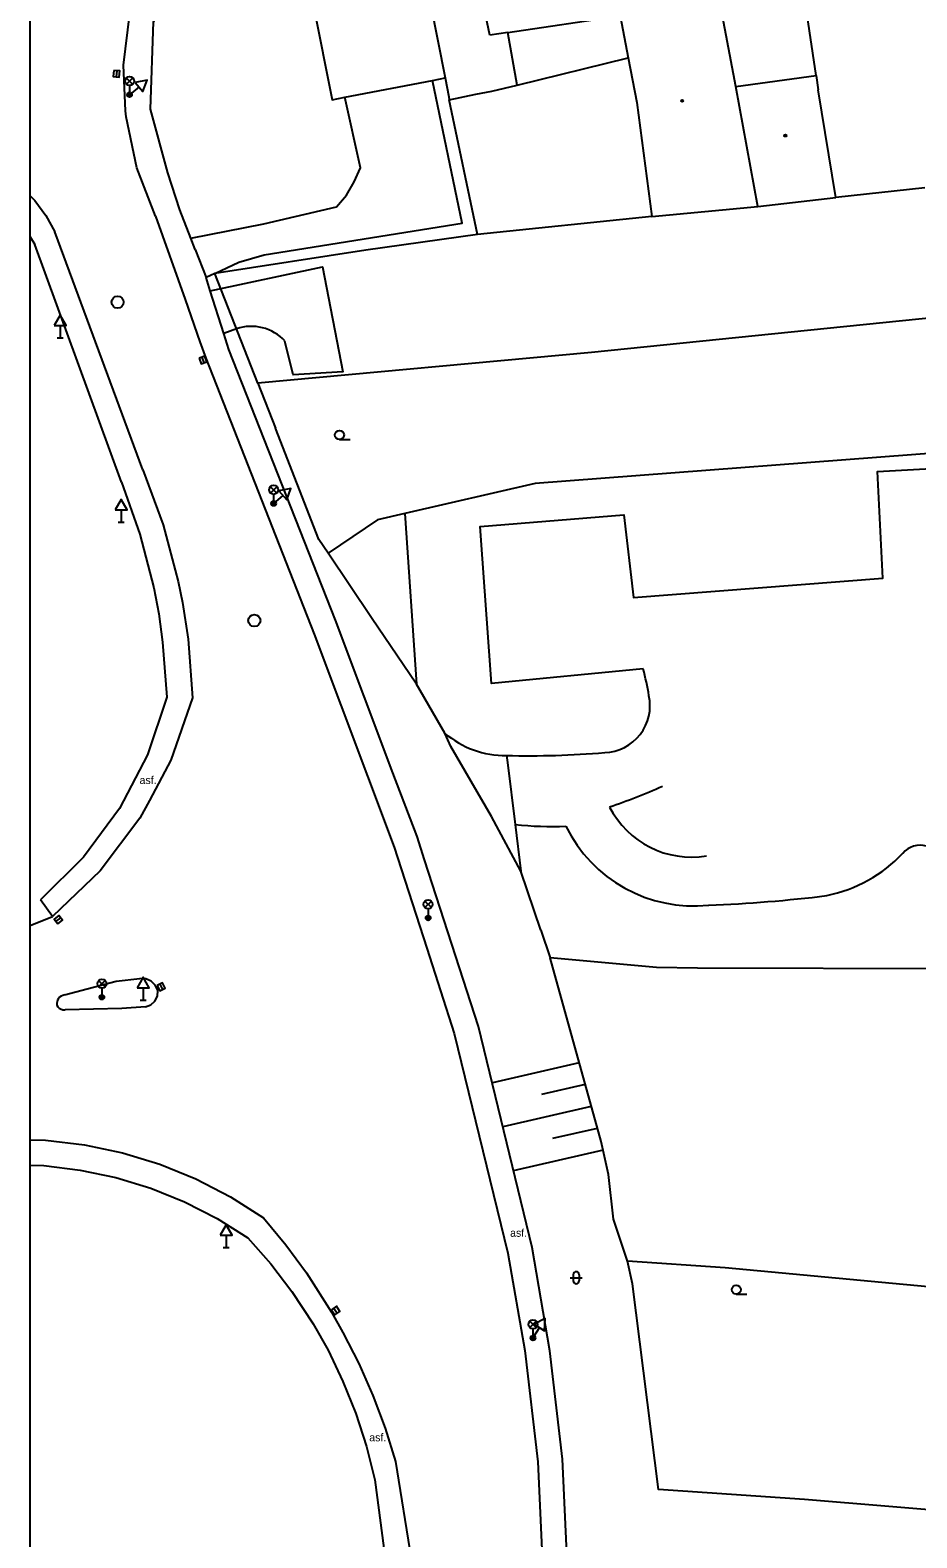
# Model space of a CAD drawing. Extents: x -596024 to -594475, y -1163820 to -1161957.
# Drawn here: x -596024.4 to -595951, y -1163179.9 to -1163055 of the extents above; entities that cross this region are included whole.
import ezdxf

# ---------------------------------------------------------------- set-up
doc = ezdxf.new("R2010")
doc.units = 0
for name, color, linetype in [('Level 10', 7, 'Continuous'), ('Level 11', 7, 'Continuous'), ('Level 15', 7, 'Continuous'), ('Level 27', 7, 'Continuous'), ('Level 33', 7, 'Continuous'), ('Level 34', 7, 'Continuous'), ('Level 36', 7, 'Continuous'), ('Level 39', 7, 'Continuous'), ('Level 40', 7, 'Continuous'), ('Level 5', 7, 'Continuous'), ('Level 7', 7, 'Continuous'), ('Level 8', 7, 'Continuous'), ('Vrstva 63', 7, 'Continuous')]:
    doc.layers.add(name, color=color, linetype=linetype)

msp = doc.modelspace()

# ---------------------------------------------------------------- linework, layer by layer
at = {"layer": 'Level 10'}
msp.add_line((-596024.42, -1163129.15), (-596022.57, -1163128.38), dxfattribs=at)
for points in [[(-596014.04, -1163070.38), (-596015.6, -1163066.38), (-596016.48, -1163062.17), (-596016.54, -1163061.67), (-596016.68, -1163057.88), (-596016.17, -1163053.61), (-596014.68, -1163050.71), (-596012.64, -1163048.16), (-596012.12, -1163047.65), (-596010.15, -1163046.07), (-596007.29, -1163044.5)], [(-596024.42, -1163068.7), (-596024.03, -1163069.1), (-596023.11, -1163070.34), (-596022.37, -1163071.69)], [(-596014.04, -1163070.38), (-596011.6, -1163077.29), (-596010.36, -1163080.79), (-596009.88, -1163082.15), (-596000.9, -1163105.02), (-595994.29, -1163122.65), (-595991.59, -1163131.02)], [(-596015.09, -1163091.39), (-596022.37, -1163071.69)], [(-596015.09, -1163091.39), (-596013.41, -1163095.95), (-596012.16, -1163100.64), (-596011.81, -1163102.38), (-596011.35, -1163105.43), (-596010.99, -1163110.28), (-596012.76, -1163115.44), (-596014.54, -1163118.77), (-596015.33, -1163120.26), (-596018.63, -1163124.61), (-596022.57, -1163128.38)], [(-595991.59, -1163131.02), (-595989.31, -1163138.07), (-595984.87, -1163156.28), (-595983.45, -1163164.34), (-595982.4, -1163173.56), (-595981.88, -1163184.46), (-595981.87, -1163201.08)], [(-596021.59, -1163134.88), (-596017.31, -1163133.76), (-596015.33, -1163133.54)], [(-596014.87, -1163135.87), (-596014.44, -1163135.71), (-596014.09, -1163135.4), (-596013.89, -1163134.99), (-596013.85, -1163134.53), (-596013.88, -1163134.44), (-596014.06, -1163134.09), (-596014.4, -1163133.75), (-596014.85, -1163133.56), (-596015.33, -1163133.54)], [(-596021.59, -1163134.88), (-596021.86, -1163134.98), (-596021.99, -1163135.07), (-596022.08, -1163135.18), (-596022.15, -1163135.31), (-596022.19, -1163135.45), (-596022.22, -1163135.58), (-596022.2, -1163135.74), (-596022.12, -1163135.88), (-596022.01, -1163135.99), (-596021.92, -1163136.04), (-596021.72, -1163136.12), (-596021.51, -1163136.12)], [(-596014.87, -1163135.87), (-596016.84, -1163136.02), (-596021.51, -1163136.12)], [(-596024.42, -1163146.88), (-596023.14, -1163146.92), (-596019.93, -1163147.3), (-596016.77, -1163147.96), (-596013.68, -1163148.91), (-596010.69, -1163150.13), (-596007.82, -1163151.61), (-596005.1, -1163153.35), (-596003.26, -1163155.58), (-596001.55, -1163157.91), (-595999.47, -1163161.16), (-595998.52, -1163162.84), (-595997.21, -1163165.42), (-595996.05, -1163168.07), (-595995.03, -1163170.77), (-595994.16, -1163173.53)], [(-595994.16, -1163173.53), (-595992.88, -1163181.59), (-595992.91, -1163187.55)]]:
    msp.add_lwpolyline(points, dxfattribs=at)
at = {"layer": 'Level 11'}
msp.add_line((-596024.42, -1163072.1), (-596024.02, -1163072.73), dxfattribs=at)
for points in [[(-596002.48, -1163045.33), (-595999.42, -1163060.74), (-595998.38, -1163060.54), (-595991.12, -1163059.15), (-595990.05, -1163058.94)], [(-595984.87, -1163055.18), (-595975.57, -1163053.8)], [(-595984.1, -1163059.53), (-595974.91, -1163057.27)], [(-596009.14, -1163075.14), (-596007.15, -1163074.2), (-596005.04, -1163073.6), (-595988.64, -1163070.96), (-595991.12, -1163059.15)], [(-596011.12, -1163072.2), (-596005.07, -1163071.02), (-595999.06, -1163069.62), (-595998.24, -1163068.64), (-595997.58, -1163067.55), (-595997.08, -1163066.37), (-595998.38, -1163060.54)], [(-596016.86, -1163092.42), (-596024.02, -1163072.73)], [(-596009.51, -1163076.58), (-596000.21, -1163074.59), (-595998.52, -1163083.27), (-596002.65, -1163083.54), (-596003.33, -1163080.73)], [(-595979.73, -1163200.89), (-595979.79, -1163185.31), (-595980.34, -1163173.35), (-595981.38, -1163164.37), (-595982.86, -1163155.81), (-595987.31, -1163137.51), (-595989.51, -1163130.69), (-595991.76, -1163123.7), (-595992.39, -1163121.76), (-595994.38, -1163116.48), (-595999.13, -1163103.85), (-596007.96, -1163081.44), (-596008.38, -1163080.11), (-596009.51, -1163076.58), (-596009.86, -1163075.47)], [(-596007.34, -1163079.72), (-596008.38, -1163080.11)], [(-595973.67, -1163107.88), (-595986.21, -1163109.1), (-595987.16, -1163096.08), (-595975.26, -1163095.13), (-595974.46, -1163101.96), (-595953.83, -1163100.37), (-595954.25, -1163091.53), (-595944.79, -1163091.01)], [(-596016.86, -1163092.42), (-596015.33, -1163096.73), (-596014.19, -1163101.16), (-596013.78, -1163103.31), (-596013.45, -1163105.67), (-596013.1, -1163110.23), (-596014.7, -1163114.99), (-596017.02, -1163119.44), (-596020, -1163123.48), (-596023.57, -1163127)], [(-595993.41, -1163095.02), (-595992.44, -1163109.15)], [(-595984.98, -1163115.06), (-595984.91, -1163115.63), (-595984.27, -1163120.76), (-595983.79, -1163124.64)], [(-596022.57, -1163128.38), (-596023.57, -1163127)], [(-596024.42, -1163148.99), (-596023.29, -1163149.02), (-596020.29, -1163149.39), (-596017.33, -1163150.01), (-596014.44, -1163150.9), (-596011.64, -1163152.03), (-596008.95, -1163153.41), (-596006.39, -1163155.02), (-596004.5, -1163157.17), (-596002.76, -1163159.44), (-596000.98, -1163162.14), (-595999.76, -1163164.32), (-595998.52, -1163166.9), (-595997.46, -1163169.56), (-595996.58, -1163172.28), (-595995.89, -1163175.06)], [(-595995.89, -1163175.06), (-595995.01, -1163181.75), (-595995.03, -1163187.77), (-595995.11, -1163189.43)]]:
    msp.add_lwpolyline(points, dxfattribs=at)
for centre, radius, start, end in [((-596006.11, -1163083.31), 3.8, 42.8832, 108.8427), ((-595993.61, -1163113.35), 20.68, 9.0526, 15.3483), ((-595976.98, -1163110.93), 3.88, 271.9871, 12.3134), ((-595985.08, -1163107.36), 7.7, 229.3143, 270.7555), ((-595983.18, -1163041.32), 73.76, 268.6008, 274.9218), ((-595994.07, -1163068.13), 54.14, 288.9985, 293.97), ((-595969.68, -1163115.88), 7.59, 206.9823, 279.4878), ((-595981.2, -1163093.73), 27.21, 263.5306, 272.3688), ((-595969.44, -1163115.65), 11.87, 206.316, 275.7804), ((-595950.74, -1163124.32), 1.83, 5.2147, 140.8036), ((-595960.96, -1163114.75), 12.17, 281.8911, 316.2954), ((-595973.4, -1163003.99), 123.58, 272.3939, 276.9493)]:
    msp.add_arc(centre, radius, start, end, dxfattribs=at)
at = {"layer": 'Level 15'}
for points in [[(-595986.1, -1163142.13), (-595978.95, -1163140.48)], [(-595982.06, -1163143.12), (-595978.45, -1163142.29)], [(-595985.25, -1163145.78), (-595977.94, -1163144.1)], [(-595981.14, -1163146.76), (-595977.44, -1163145.91)], [(-595984.41, -1163149.44), (-595976.94, -1163147.71)]]:
    msp.add_lwpolyline(points, dxfattribs=at)
at = {"layer": 'Level 27'}
for p, q in [((-596017.25, -1163058.34), (-596017.29, -1163058.84)), ((-596010.2, -1163082.06), (-596010.04, -1163082.54)), ((-596022.29, -1163128.81), (-596021.89, -1163128.51)), ((-596013.69, -1163133.99), (-596013.47, -1163134.43)), ((-595999.27, -1163160.82), (-595998.99, -1163161.24))]:
    msp.add_line(p, q, dxfattribs=at)
for points in [[(-596017.5, -1163058.32), (-596017.54, -1163058.82), (-596017.04, -1163058.86), (-596017, -1163058.36)], [(-596010.44, -1163082.15), (-596010.27, -1163082.62), (-596009.8, -1163082.45), (-596009.97, -1163081.98)], [(-596022.13, -1163129.01), (-596021.74, -1163128.7), (-596022.05, -1163128.31), (-596022.44, -1163128.62)], [(-596013.91, -1163134.1), (-596013.69, -1163134.54), (-596013.25, -1163134.32), (-596013.47, -1163133.88)], [(-595999.48, -1163160.96), (-595999.2, -1163161.38), (-595998.78, -1163161.1), (-595999.06, -1163160.68)]]:
    msp.add_lwpolyline(points, close=True, dxfattribs=at)
for centre in [(-596017.18, -1163077.51), (-596005.86, -1163103.88)]:
    msp.add_circle(centre, 0.5, dxfattribs=at)
at = {"layer": 'Level 33'}
for p, q in [((-596016.46, -1163059.47), (-596015.93, -1163058.94)), ((-596016.46, -1163058.94), (-596015.93, -1163059.47)), ((-596016.19, -1163059.58), (-596016.19, -1163060.33)), ((-596004.53, -1163093.32), (-596004, -1163092.79)), ((-596004.53, -1163092.79), (-596004, -1163093.32)), ((-596004.26, -1163093.43), (-596004.26, -1163094.18)), ((-595991.73, -1163127.65), (-595991.2, -1163127.12)), ((-595991.73, -1163127.12), (-595991.2, -1163127.65)), ((-595991.47, -1163127.76), (-595991.47, -1163128.51)), ((-596018.75, -1163134.22), (-596018.22, -1163133.69)), ((-596018.75, -1163133.69), (-596018.22, -1163134.22)), ((-596018.48, -1163134.33), (-596018.48, -1163135.08)), ((-595983.05, -1163162.44), (-595982.52, -1163161.91)), ((-595983.05, -1163161.91), (-595982.52, -1163162.44)), ((-595982.79, -1163162.55), (-595982.79, -1163163.3))]:
    msp.add_line(p, q, dxfattribs=at)
for centre, radius in [((-596016.19, -1163059.2), 0.375), ((-596016.19, -1163060.33), 0.2), ((-596016.19, -1163060.33), 0.145), ((-596016.19, -1163060.33), 0.0876), ((-596004.26, -1163093.05), 0.375), ((-596004.26, -1163094.18), 0.2), ((-596004.26, -1163094.18), 0.145), ((-596004.26, -1163094.18), 0.0876), ((-595991.47, -1163127.39), 0.375), ((-595991.47, -1163128.51), 0.2), ((-595991.47, -1163128.51), 0.145), ((-595991.47, -1163128.51), 0.0876), ((-596018.48, -1163133.95), 0.375), ((-596018.48, -1163135.08), 0.2), ((-596018.48, -1163135.08), 0.145), ((-596018.48, -1163135.08), 0.0876), ((-595982.79, -1163162.18), 0.375), ((-595982.79, -1163163.3), 0.2), ((-595982.79, -1163163.3), 0.145), ((-595982.79, -1163163.3), 0.0876)]:
    msp.add_circle(centre, radius, dxfattribs=at)
at = {"layer": 'Level 34'}
for p, q in [((-596015.4, -1163059.68), (-596016.19, -1163060.33)), ((-596021.93, -1163079.44), (-596021.93, -1163080.46)), ((-596022.18, -1163080.46), (-596021.68, -1163080.46)), ((-596003.5, -1163093.51), (-596004.26, -1163094.18)), ((-596016.89, -1163094.72), (-596016.89, -1163095.74)), ((-596017.14, -1163095.74), (-596016.64, -1163095.74)), ((-596015.06, -1163134.29), (-596015.06, -1163135.31)), ((-596015.31, -1163135.31), (-596014.81, -1163135.31)), ((-596008.19, -1163154.79), (-596008.19, -1163155.81)), ((-596008.44, -1163155.81), (-596007.94, -1163155.81)), ((-595982.25, -1163162.44), (-595982.79, -1163163.3)), ((-595983, -1163163.17), (-595982.58, -1163163.43))]:
    msp.add_line(p, q, dxfattribs=at)
for points in [[(-596015.72, -1163059.3), (-596015.09, -1163060.07), (-596014.74, -1163059.13)], [(-596022.43, -1163079.44), (-596021.43, -1163079.44), (-596021.93, -1163078.58)], [(-596017.39, -1163094.72), (-596016.39, -1163094.72), (-596016.89, -1163093.86)], [(-596003.83, -1163093.13), (-596003.17, -1163093.88), (-596002.85, -1163092.93)], [(-596015.56, -1163134.29), (-596014.56, -1163134.29), (-596015.06, -1163133.43)], [(-596008.69, -1163154.79), (-596007.69, -1163154.79), (-596008.19, -1163153.93)], [(-595982.68, -1163162.17), (-595981.83, -1163162.7), (-595981.79, -1163161.7)]]:
    msp.add_lwpolyline(points, close=True, dxfattribs=at)
at = {"layer": 'Level 36'}
for p, q in [((-595998.81, -1163088.89), (-595997.93, -1163088.89)), ((-595979.71, -1163158.31), (-595978.71, -1163158.31)), ((-595979.46, -1163158.06), (-595979.46, -1163158.56)), ((-595978.96, -1163158.06), (-595978.96, -1163158.56)), ((-595965.96, -1163159.68), (-595965.09, -1163159.68))]:
    msp.add_line(p, q, dxfattribs=at)
for centre in [(-595998.81, -1163088.51), (-595965.96, -1163159.3)]:
    msp.add_circle(centre, 0.375, dxfattribs=at)
for centre, start, end in [((-595979.21, -1163158.06), 0, 180), ((-595979.21, -1163158.56), 180, 0)]:
    msp.add_arc(centre, 0.25, start, end, dxfattribs=at)
at = {"layer": 'Level 39'}
for centre, radius in [((-595970.44, -1163060.83), 0.09), ((-595970.44, -1163060.83), 0.0398), ((-595961.89, -1163063.71), 0.09), ((-595961.89, -1163063.71), 0.0398)]:
    msp.add_circle(centre, radius, dxfattribs=at)
at = {"layer": 'Level 5'}
for points in [[(-595993.13, -1163043.44), (-595990.05, -1163058.94)], [(-595965.99, -1163059.64), (-595968.01, -1163048.99)], [(-595976.26, -1163050.21), (-595975.57, -1163053.8), (-595974.91, -1163057.27)], [(-595986.35, -1163055.4), (-595987.11, -1163051.82)], [(-595959.34, -1163058.73), (-595960.16, -1163053.18)], [(-595984.87, -1163055.18), (-595986.35, -1163055.4)], [(-595984.1, -1163059.53), (-595984.87, -1163055.18)], [(-595974.91, -1163057.27), (-595974.2, -1163060.96)], [(-595965.99, -1163059.64), (-595959.34, -1163058.73)], [(-595959.34, -1163058.73), (-595959.17, -1163059.91)], [(-595990.05, -1163058.94), (-595989.76, -1163060.51), (-595989.72, -1163060.75)], [(-595987.53, -1163060.27), (-595986.2, -1163060.04)], [(-595986.2, -1163060.04), (-595984.1, -1163059.53)], [(-595964.17, -1163069.59), (-595965.99, -1163059.64)], [(-595957.7, -1163068.85), (-595959.17, -1163059.91)], [(-595989.72, -1163060.75), (-595987.53, -1163060.27)], [(-595974.2, -1163060.96), (-595972.95, -1163070.42)], [(-595964.17, -1163069.59), (-595957.7, -1163068.85)], [(-595950.35, -1163068.03), (-595957.7, -1163068.85)], [(-595972.95, -1163070.42), (-595964.17, -1163069.59)]]:
    msp.add_lwpolyline(points, dxfattribs=at)
at = {"layer": 'Level 7'}
for points in [[(-596010.76, -1163073.14), (-596011.12, -1163072.2), (-596012.03, -1163069.85), (-596013.02, -1163066.8), (-596014.47, -1163061.51), (-596014.22, -1163054.3), (-596012.51, -1163051.3), (-596010.47, -1163049), (-596008.12, -1163047.16), (-596006.34, -1163046.27), (-596002.48, -1163045.33)], [(-595987.37, -1163071.9), (-595989.72, -1163060.75)], [(-595972.95, -1163070.42), (-595987.37, -1163071.9)], [(-595987.37, -1163071.9), (-595996.62, -1163073.19)], [(-595996.62, -1163073.19), (-596009.14, -1163075.14)], [(-596009.14, -1163075.14), (-596009.86, -1163075.47)], [(-596005.58, -1163084.22), (-596009.14, -1163075.14)], [(-595947.86, -1163078.61), (-595977.95, -1163081.69), (-596005.58, -1163084.22)], [(-595999.75, -1163098.3), (-596000.51, -1163097.17), (-596004.12, -1163087.94)], [(-595945.66, -1163089.7), (-595982.61, -1163092.52), (-595993.41, -1163095.02), (-595995.66, -1163095.54), (-595999.75, -1163098.3)], [(-595996.15, -1163103.65), (-595999.75, -1163098.3)], [(-595990.1, -1163113.2), (-595992.44, -1163109.15), (-595996.15, -1163103.65)], [(-595986.21, -1163120.12), (-595989.59, -1163114.32), (-595990.1, -1163113.2)], [(-595983.79, -1163124.64), (-595986.21, -1163120.12)], [(-595982.13, -1163129.53), (-595983.79, -1163124.64)], [(-595982.13, -1163129.53), (-595981.36, -1163131.82)], [(-595938.73, -1163132.78), (-595948.33, -1163132.74), (-595969.18, -1163132.66), (-595972.57, -1163132.62), (-595981.36, -1163131.82)], [(-595976.53, -1163149.75), (-595977.13, -1163147.02), (-595981.36, -1163131.82)], [(-595974.96, -1163156.95), (-595976.12, -1163153.45), (-595976.53, -1163149.75)], [(-595939.7, -1163178.39), (-595960.31, -1163176.67), (-595972.39, -1163175.86), (-595974.56, -1163158.82), (-595974.96, -1163156.95)], [(-595937.1, -1163160.29), (-595966.88, -1163157.48), (-595974.96, -1163156.95)]]:
    msp.add_lwpolyline(points, dxfattribs=at)
at = {"layer": 'Level 8'}
for points in [[(-596010.76, -1163073.14), (-596009.86, -1163075.47)], [(-596005.58, -1163084.22), (-596004.12, -1163087.94)]]:
    msp.add_lwpolyline(points, dxfattribs=at)
at = {"layer": 'Vrstva 63'}
msp.add_lwpolyline([(-594475.47, -1163820.23), (-596024.42, -1163820.23), (-596024.42, -1161956.88), (-594475.47, -1161956.88)], close=True, dxfattribs=at)

# ---------------------------------------------------------------- texts
at = {"layer": 'Level 40'}
for p in [(-596015.36, -1163117.42), (-595984.68, -1163154.92), (-595996.34, -1163171.86)]:
    msp.add_text('asf.', height=0.65, dxfattribs=at).set_placement(p)

doc.saveas('drawing.dxf')
